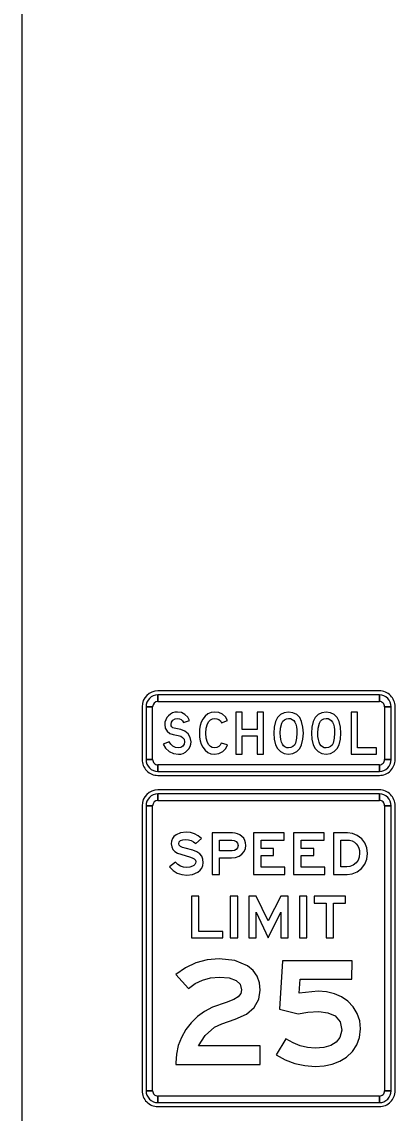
# Model space of a CAD drawing. Extents: x 1001568 to 1002149, y 1840825 to 1841423.
# Drawn here: x 1001946.65 to 1001949.6, y 1841055.15 to 1841063.76 of the extents above; entities that cross this region are included whole.
import ezdxf

# ---------------------------------------------------------------- set-up
doc = ezdxf.new("R2010")
doc.units = 0
doc.layers.add('R_No Plot', color=7, linetype='Continuous')
doc.layers.add('SIGNS', color=7, linetype='Continuous')

msp = doc.modelspace()

# ---------------------------------------------------------------- linework, layer by layer
at = {"layer": 'R_No Plot'}
msp.add_line((1001946.6501, 1841110.6666), (1001946.6501, 1841048.1274), dxfattribs=at)
at = {"layer": 'SIGNS'}
for p, q in [((1001949.4753, 1841058.4802), (1001947.7253, 1841058.4802)), ((1001947.7253, 1841058.3969), (1001947.7253, 1841058.4489)), ((1001949.4753, 1841058.4489), (1001949.4753, 1841058.3969)), ((1001947.6003, 1841058.3552), (1001947.6003, 1841057.9385)), ((1001947.6316, 1841058.3552), (1001947.6837, 1841058.3552)), ((1001949.517, 1841058.3552), (1001949.5691, 1841058.3552)), ((1001949.6003, 1841057.9385), (1001949.6003, 1841058.3552)), ((1001947.6837, 1841057.9385), (1001947.6316, 1841057.9385)), ((1001949.5691, 1841057.9385), (1001949.517, 1841057.9385)), ((1001947.7253, 1841057.8448), (1001947.7253, 1841057.8969)), ((1001949.4753, 1841057.8969), (1001949.4753, 1841057.8448)), ((1001947.7253, 1841057.8135), (1001949.4753, 1841057.8135)), ((1001949.4753, 1841057.6989), (1001947.7253, 1841057.6989)), ((1001947.7253, 1841057.6156), (1001947.7253, 1841057.6677)), ((1001949.4753, 1841057.6677), (1001949.4753, 1841057.6156)), ((1001947.6003, 1841057.5739), (1001947.6003, 1841055.3239)), ((1001947.6316, 1841057.5739), (1001947.6837, 1841057.5739)), ((1001949.517, 1841057.5739), (1001949.5691, 1841057.5739)), ((1001949.6003, 1841055.3239), (1001949.6003, 1841057.5739)), ((1001947.6837, 1841055.3239), (1001947.6316, 1841055.3239)), ((1001947.7253, 1841055.2302), (1001947.7253, 1841055.2823)), ((1001949.4753, 1841055.2823), (1001949.4753, 1841055.2302)), ((1001949.5691, 1841055.3239), (1001949.517, 1841055.3239)), ((1001947.7253, 1841055.1989), (1001949.4753, 1841055.1989))]:
    msp.add_line(p, q, dxfattribs=at)
for points in [[(1001949.4753, 1841058.4489), (1001947.7253, 1841058.4489), (1001947.7253, 1841058.3969), (1001949.4753, 1841058.3969), (1001949.4753, 1841058.4489), (1001949.4753, 1841058.4489)], [(1001947.6316, 1841058.3552), (1001947.6316, 1841057.9385), (1001947.6837, 1841057.9385), (1001947.6837, 1841058.3552), (1001947.6316, 1841058.3552), (1001947.6316, 1841058.3552)], [(1001947.767, 1841058.0608), (1001947.7855, 1841058.0281), (1001947.8137, 1841058.0025), (1001947.8486, 1841057.9857), (1001947.8871, 1841057.9802), (1001947.907, 1841057.9819), (1001947.9254, 1841057.9873), (1001947.9423, 1841057.9964), (1001947.9577, 1841058.0091), (1001947.9705, 1841058.0242), (1001947.9797, 1841058.0409), (1001947.9852, 1841058.0591), (1001947.9871, 1841058.0788), (1001947.9813, 1841058.1121), (1001947.9642, 1841058.1412), (1001947.9382, 1841058.1633), (1001947.9065, 1841058.1753), (1001947.8546, 1841058.1855), (1001947.8446, 1841058.1893), (1001947.8367, 1841058.196), (1001947.8315, 1841058.205), (1001947.8298, 1841058.2153), (1001947.8335, 1841058.2336), (1001947.8446, 1841058.2491), (1001947.8607, 1841058.2596), (1001947.8798, 1841058.2632), (1001947.8948, 1841058.2609), (1001947.9084, 1841058.2542), (1001947.9196, 1841058.244), (1001947.9269, 1841058.231), (1001947.9764, 1841058.2471), (1001947.9619, 1841058.2739), (1001947.9395, 1841058.2951), (1001947.9116, 1841058.3089), (1001947.8807, 1841058.3135), (1001947.8604, 1841058.3116), (1001947.8418, 1841058.3062), (1001947.8247, 1841058.2971), (1001947.8092, 1841058.2845), (1001947.7961, 1841058.2693), (1001947.7869, 1841058.2526), (1001947.7813, 1841058.2344), (1001947.7795, 1841058.2148), (1001947.7841, 1841058.1874), (1001947.7981, 1841058.1635), (1001947.8193, 1841058.1453), (1001947.8457, 1841058.1356), (1001947.8854, 1841058.1285), (1001947.906, 1841058.1222), (1001947.9209, 1841058.1136), (1001947.9327, 1841058.0985), (1001947.9368, 1841058.0783), (1001947.9331, 1841058.06), (1001947.9222, 1841058.0445), (1001947.9062, 1841058.0339), (1001947.8874, 1841058.0305), (1001947.8643, 1841058.0337), (1001947.8434, 1841058.0435), (1001947.8264, 1841058.0586), (1001947.8153, 1841058.0778)], [(1001948.2759, 1841058.0542), (1001948.2255, 1841058.0669), (1001948.218, 1841058.0523), (1001948.2058, 1841058.0407), (1001948.1902, 1841058.033), (1001948.1728, 1841058.0305), (1001948.1553, 1841058.0331), (1001948.1403, 1841058.0411), (1001948.1276, 1841058.0544), (1001948.1174, 1841058.0729), (1001948.1071, 1841058.1071), (1001948.1037, 1841058.1468), (1001948.1072, 1841058.1867), (1001948.1178, 1841058.221), (1001948.1283, 1841058.2394), (1001948.1413, 1841058.2526), (1001948.1566, 1841058.2605), (1001948.1745, 1841058.2632), (1001948.1911, 1841058.2608), (1001948.2063, 1841058.2539), (1001948.2189, 1841058.243), (1001948.2275, 1841058.2291), (1001948.2759, 1841058.248), (1001948.2596, 1841058.2748), (1001948.2358, 1841058.2956), (1001948.2069, 1841058.309), (1001948.1752, 1841058.3135), (1001948.1459, 1841058.31), (1001948.1203, 1841058.2996), (1001948.0984, 1841058.2821), (1001948.0802, 1841058.2579), (1001948.0684, 1841058.2338), (1001948.0601, 1841058.2074), (1001948.0551, 1841058.1784), (1001948.0534, 1841058.147), (1001948.055, 1841058.1157), (1001948.06, 1841058.0868), (1001948.0682, 1841058.0603), (1001948.08, 1841058.0364), (1001948.0977, 1841058.0117), (1001948.1193, 1841057.9942), (1001948.1446, 1841057.9836), (1001948.1736, 1841057.9802), (1001948.2075, 1841057.9853), (1001948.238, 1841058.0007), (1001948.2617, 1841058.0244)], [(1001948.56, 1841057.9802), (1001948.56, 1841058.3135), (1001948.5097, 1841058.3135), (1001948.5097, 1841058.1751), (1001948.3902, 1841058.1751), (1001948.3902, 1841058.3135), (1001948.3399, 1841058.3135), (1001948.3399, 1841057.9802), (1001948.3902, 1841057.9802), (1001948.3902, 1841058.1248), (1001948.5097, 1841058.1248), (1001948.5097, 1841057.9802)], [(1001949.4529, 1841057.9802), (1001949.4529, 1841058.0305), (1001949.3017, 1841058.0305), (1001949.3017, 1841058.3135), (1001949.2514, 1841058.3135), (1001949.2514, 1841057.9802)], [(1001949.5691, 1841057.9385), (1001949.5691, 1841058.3552), (1001949.517, 1841058.3552), (1001949.517, 1841057.9385), (1001949.5691, 1841057.9385), (1001949.5691, 1841057.9385)], [(1001947.7253, 1841057.8448), (1001949.4753, 1841057.8448), (1001949.4753, 1841057.8969), (1001947.7253, 1841057.8969), (1001947.7253, 1841057.8448), (1001947.7253, 1841057.8448)], [(1001949.4753, 1841057.6677), (1001947.7253, 1841057.6677), (1001947.7253, 1841057.6156), (1001949.4753, 1841057.6156), (1001949.4753, 1841057.6677), (1001949.4753, 1841057.6677)], [(1001947.6316, 1841057.5739), (1001947.6316, 1841055.3239), (1001947.6837, 1841055.3239), (1001947.6837, 1841057.5739), (1001947.6316, 1841057.5739), (1001947.6316, 1841057.5739)], [(1001949.5691, 1841055.3239), (1001949.5691, 1841057.5739), (1001949.517, 1841057.5739), (1001949.517, 1841055.3239), (1001949.5691, 1841055.3239), (1001949.5691, 1841055.3239)], [(1001947.817, 1841057.0914), (1001947.8454, 1841057.0627), (1001947.8778, 1841057.0422), (1001947.9139, 1841057.0299), (1001947.9541, 1841057.0259), (1001948.0001, 1841057.0319), (1001948.0405, 1841057.0499), (1001948.0595, 1841057.0648), (1001948.0731, 1841057.0821), (1001948.0812, 1841057.1018), (1001948.084, 1841057.1238), (1001948.0808, 1841057.1515), (1001948.0715, 1841057.1752), (1001948.0558, 1841057.1947), (1001948.0339, 1841057.2101), (1001948.0014, 1841057.222), (1001947.9409, 1841057.2378), (1001947.9189, 1841057.2445), (1001947.9033, 1841057.2527), (1001947.8939, 1841057.2623), (1001947.8908, 1841057.2735), (1001947.8942, 1841057.2883), (1001947.9045, 1841057.299), (1001947.9217, 1841057.3053), (1001947.9459, 1841057.3075), (1001947.9682, 1841057.3054), (1001947.9889, 1841057.2994), (1001948.0077, 1841057.2893), (1001948.0247, 1841057.2752), (1001948.0692, 1841057.3146), (1001948.0431, 1841057.3368), (1001948.0144, 1841057.3527), (1001947.9826, 1841057.3624), (1001947.9482, 1841057.3656), (1001947.9045, 1841057.3602), (1001947.8687, 1841057.3442), (1001947.8524, 1841057.3302), (1001947.8408, 1841057.314), (1001947.8338, 1841057.2953), (1001947.8315, 1841057.2741), (1001947.8346, 1841057.25), (1001947.844, 1841057.2295), (1001947.8596, 1841057.2122), (1001947.8816, 1841057.1985), (1001947.9746, 1841057.1715), (1001947.9965, 1841057.1637), (1001948.0122, 1841057.1543), (1001948.0215, 1841057.1432), (1001948.0247, 1841057.1308), (1001948.023, 1841057.1202), (1001948.0182, 1841057.1109), (1001948.01, 1841057.1029), (1001947.9987, 1841057.0962), (1001947.9769, 1841057.0892), (1001947.9528, 1841057.087), (1001947.9267, 1841057.0896), (1001947.9034, 1841057.0975), (1001947.8827, 1841057.1108), (1001947.8648, 1841057.1295)], [(1001948.4803, 1841057.0323), (1001948.7276, 1841057.0323), (1001948.7276, 1841057.0899), (1001948.5403, 1841057.0899), (1001948.5403, 1841057.1797), (1001948.6395, 1841057.1797), (1001948.6395, 1841057.2374), (1001948.5403, 1841057.2374), (1001948.5403, 1841057.3015), (1001948.722, 1841057.3015), (1001948.722, 1841057.3592), (1001948.4803, 1841057.3592)], [(1001948.797, 1841057.0323), (1001949.0443, 1841057.0323), (1001949.0443, 1841057.0899), (1001948.857, 1841057.0899), (1001948.857, 1841057.1797), (1001948.9562, 1841057.1797), (1001948.9562, 1841057.2374), (1001948.857, 1841057.2374), (1001948.857, 1841057.3015), (1001949.0386, 1841057.3015), (1001949.0386, 1841057.3592), (1001948.797, 1841057.3592)], [(1001947.9903, 1841056.5323), (1001948.2376, 1841056.5323), (1001948.2376, 1841056.582), (1001948.049, 1841056.582), (1001948.049, 1841056.8592), (1001947.9903, 1841056.8592)], [(1001948.297, 1841056.5323), (1001948.3563, 1841056.5323), (1001948.3563, 1841056.8592), (1001948.297, 1841056.8592)], [(1001948.4437, 1841056.5323), (1001948.5013, 1841056.5323), (1001948.5013, 1841056.7334), (1001948.5976, 1841056.5323), (1001948.6955, 1841056.7334), (1001948.6955, 1841056.5323), (1001948.7536, 1841056.5323), (1001948.7536, 1841056.8592), (1001948.6955, 1841056.8592), (1001948.5976, 1841056.6665), (1001948.5006, 1841056.8592), (1001948.4437, 1841056.8592)], [(1001948.8437, 1841056.5323), (1001948.9029, 1841056.5323), (1001948.9029, 1841056.8592), (1001948.8437, 1841056.8592)], [(1001949.0546, 1841056.5323), (1001949.1123, 1841056.5323), (1001949.1123, 1841056.8042), (1001949.2076, 1841056.8042), (1001949.2076, 1841056.8592), (1001948.9603, 1841056.8592), (1001948.9603, 1841056.8042), (1001949.0546, 1841056.8042)], [(1001947.867, 1841055.5323), (1001948.5345, 1841055.5323), (1001948.5345, 1841055.6772), (1001948.0475, 1841055.6772), (1001948.0998, 1841055.7603), (1001948.172, 1841055.8254), (1001948.2306, 1841055.8532), (1001948.3367, 1841055.89), (1001948.4264, 1841055.9291), (1001948.4867, 1841055.9817), (1001948.5225, 1841056.0468), (1001948.5345, 1841056.1167), (1001948.528, 1841056.1768), (1001948.509, 1841056.2293), (1001948.4771, 1841056.274), (1001948.4331, 1841056.3107), (1001948.3344, 1841056.3518), (1001948.2105, 1841056.3656), (1001948.1141, 1841056.3576), (1001948.025, 1841056.3343), (1001947.9423, 1841056.2954), (1001947.867, 1841056.2411), (1001947.9683, 1841056.1314), (1001948.02, 1841056.17), (1001948.0778, 1841056.1981), (1001948.1419, 1841056.2145), (1001948.2122, 1841056.2203), (1001948.2886, 1841056.214), (1001948.3432, 1841056.1953), (1001948.376, 1841056.164), (1001948.387, 1841056.1207), (1001948.38, 1841056.0914), (1001948.3589, 1841056.0646), (1001948.3244, 1841056.0435), (1001948.2643, 1841056.021), (1001948.1571, 1841055.9837), (1001948.0943, 1841055.9497), (1001948.0385, 1841055.9089), (1001947.9892, 1841055.8613), (1001947.9468, 1841055.8066), (1001947.911, 1841055.7448), (1001947.886, 1841055.6807), (1001947.8712, 1841055.6139), (1001947.867, 1841055.5445)], [(1001948.6587, 1841055.6086), (1001948.7317, 1841055.5681), (1001948.8079, 1841055.5392), (1001948.8869, 1841055.5221), (1001948.9693, 1841055.5163), (1001949.0387, 1841055.5208), (1001949.1031, 1841055.5345), (1001949.1617, 1841055.5573), (1001949.215, 1841055.5893), (1001949.2636, 1841055.6339), (1001949.2984, 1841055.686), (1001949.3192, 1841055.7451), (1001949.3262, 1841055.8119), (1001949.3197, 1841055.8763), (1001949.3008, 1841055.9344), (1001949.2693, 1841055.9857), (1001949.2255, 1841056.031), (1001949.1752, 1841056.0651), (1001949.1199, 1841056.0896), (1001949.0587, 1841056.1042), (1001948.9924, 1841056.1092), (1001948.8406, 1841056.0934), (1001948.8497, 1841056.2053), (1001949.2578, 1841056.2053), (1001949.2611, 1841056.3495), (1001948.7111, 1841056.3495), (1001948.6849, 1841055.9685), (1001948.8324, 1841055.9311), (1001948.9112, 1841055.9444), (1001948.9981, 1841055.9489), (1001949.0692, 1841055.9401), (1001949.1251, 1841055.9144), (1001949.1651, 1841055.8667), (1001949.1787, 1841055.8011), (1001949.1629, 1841055.7448), (1001949.1341, 1841055.7077), (1001949.0923, 1841055.6815), (1001949.0365, 1841055.6657), (1001948.9676, 1841055.6604), (1001948.9085, 1841055.6649), (1001948.8504, 1841055.6788), (1001948.793, 1841055.7017), (1001948.737, 1841055.7341)], [(1001947.7253, 1841055.2302), (1001949.4753, 1841055.2302), (1001949.4753, 1841055.2823), (1001947.7253, 1841055.2823), (1001947.7253, 1841055.2302), (1001947.7253, 1841055.2302)]]:
    msp.add_lwpolyline(points, close=True, dxfattribs=at)
for points in [[(1001948.8747, 1841058.147), (1001948.8712, 1841058.1946), (1001948.8611, 1841058.2391), (1001948.8461, 1841058.2692), (1001948.8222, 1841058.293), (1001948.792, 1841058.3083), (1001948.7581, 1841058.3135), (1001948.7242, 1841058.3083), (1001948.6942, 1841058.293), (1001948.6705, 1841058.2691), (1001948.6555, 1841058.2388), (1001948.6453, 1841058.1943), (1001948.642, 1841058.147), (1001948.6453, 1841058.0998), (1001948.6555, 1841058.0551), (1001948.6705, 1841058.0249), (1001948.6942, 1841058.001), (1001948.7242, 1841057.9854), (1001948.7581, 1841057.9802), (1001948.7919, 1841057.9853), (1001948.822, 1841058.0007), (1001948.8458, 1841058.0244), (1001948.8608, 1841058.0546), (1001948.8711, 1841058.0993), (1001948.8747, 1841058.147)], [(1001949.1715, 1841058.147), (1001949.1681, 1841058.1946), (1001949.158, 1841058.2391), (1001949.143, 1841058.2692), (1001949.1191, 1841058.293), (1001949.0889, 1841058.3083), (1001949.055, 1841058.3135), (1001949.0211, 1841058.3083), (1001948.9911, 1841058.293), (1001948.9673, 1841058.2691), (1001948.9524, 1841058.2388), (1001948.9422, 1841058.1943), (1001948.9389, 1841058.147), (1001948.9422, 1841058.0998), (1001948.9524, 1841058.0551), (1001948.9673, 1841058.0249), (1001948.9911, 1841058.001), (1001949.0211, 1841057.9854), (1001949.055, 1841057.9802), (1001949.0888, 1841057.9853), (1001949.1189, 1841058.0007), (1001949.1426, 1841058.0244), (1001949.1577, 1841058.0546), (1001949.168, 1841058.0993), (1001949.1715, 1841058.147)], [(1001948.8244, 1841058.1468), (1001948.8214, 1841058.1063), (1001948.8126, 1841058.0687), (1001948.8045, 1841058.053), (1001948.792, 1841058.0408), (1001948.7763, 1841058.033), (1001948.7585, 1841058.0305), (1001948.7429, 1841058.0322), (1001948.7294, 1841058.0378), (1001948.718, 1841058.0468), (1001948.7088, 1841058.0596), (1001948.7015, 1841058.0759), (1001948.6964, 1841058.0959), (1001948.6933, 1841058.1195), (1001948.6923, 1841058.1468), (1001948.6952, 1841058.1871), (1001948.7041, 1841058.2247), (1001948.712, 1841058.2404), (1001948.7245, 1841058.2527), (1001948.7403, 1841058.2605), (1001948.7585, 1841058.2632), (1001948.7739, 1841058.2613), (1001948.7872, 1841058.2559), (1001948.7985, 1841058.2468), (1001948.8078, 1841058.2341), (1001948.815, 1841058.2177), (1001948.8202, 1841058.1978), (1001948.8233, 1841058.174), (1001948.8244, 1841058.1468)], [(1001949.1212, 1841058.1468), (1001949.1183, 1841058.1063), (1001949.1094, 1841058.0687), (1001949.1014, 1841058.053), (1001949.0889, 1841058.0408), (1001949.0732, 1841058.033), (1001949.0554, 1841058.0305), (1001949.0398, 1841058.0322), (1001949.0263, 1841058.0378), (1001949.0149, 1841058.0468), (1001949.0057, 1841058.0596), (1001948.9984, 1841058.0759), (1001948.9933, 1841058.0959), (1001948.9901, 1841058.1195), (1001948.9892, 1841058.1468), (1001948.9921, 1841058.1871), (1001949.001, 1841058.2247), (1001949.0089, 1841058.2404), (1001949.0214, 1841058.2527), (1001949.0372, 1841058.2605), (1001949.0554, 1841058.2632), (1001949.0707, 1841058.2613), (1001949.0841, 1841058.2559), (1001949.0954, 1841058.2468), (1001949.1047, 1841058.2341), (1001949.1119, 1841058.2177), (1001949.1171, 1841058.1978), (1001949.1201, 1841058.174), (1001949.1212, 1841058.1468)], [(1001948.1537, 1841057.0323), (1001948.2113, 1841057.0323), (1001948.2113, 1841057.1628), (1001948.3068, 1841057.1628), (1001948.3391, 1841057.1658), (1001948.3666, 1841057.175), (1001948.3889, 1841057.1903), (1001948.4063, 1841057.2118), (1001948.417, 1841057.236), (1001948.4207, 1841057.261), (1001948.4187, 1841057.2815), (1001948.4129, 1841057.3001), (1001948.4032, 1841057.3167), (1001948.3898, 1841057.3315), (1001948.3735, 1841057.3435), (1001948.3555, 1841057.3523), (1001948.3357, 1841057.3574), (1001948.3142, 1841057.3592), (1001948.1537, 1841057.3592), (1001948.1537, 1841057.0323)], [(1001949.1137, 1841057.0323), (1001949.2211, 1841057.0323), (1001949.2616, 1841057.0374), (1001949.2999, 1841057.0529), (1001949.3352, 1841057.0787), (1001949.3604, 1841057.1114), (1001949.3755, 1841057.1508), (1001949.3807, 1841057.197), (1001949.3757, 1841057.2425), (1001949.3606, 1841057.2813), (1001949.3357, 1841057.3133), (1001949.3008, 1841057.3385), (1001949.2629, 1841057.354), (1001949.2244, 1841057.3592), (1001949.1137, 1841057.3592), (1001949.1137, 1841057.0323)], [(1001948.2113, 1841057.2181), (1001948.2113, 1841057.3015), (1001948.3085, 1841057.3015), (1001948.3278, 1841057.2989), (1001948.3434, 1841057.2911), (1001948.3549, 1841057.2772), (1001948.3588, 1841057.2593), (1001948.3553, 1841057.2426), (1001948.3447, 1841057.2295), (1001948.3295, 1841057.221), (1001948.3118, 1841057.2181), (1001948.2113, 1841057.2181)], [(1001949.1713, 1841057.0903), (1001949.1713, 1841057.3033), (1001949.2185, 1841057.3033), (1001949.2405, 1841057.3014), (1001949.2602, 1841057.2957), (1001949.2775, 1841057.2862), (1001949.2925, 1841057.273), (1001949.3039, 1841057.2575), (1001949.3121, 1841057.24), (1001949.3171, 1841057.2203), (1001949.3188, 1841057.1984), (1001949.3158, 1841057.168), (1001949.3075, 1841057.1436), (1001949.2912, 1841057.1228), (1001949.267, 1841057.1051), (1001949.2418, 1841057.094), (1001949.2185, 1841057.0903), (1001949.1713, 1841057.0903)]]:
    msp.add_lwpolyline(points, dxfattribs=at)
for centre, radius, start, end in [((1001947.7253, 1841058.3552), 0.125, 90.00021, 179.99985), ((1001947.7253, 1841058.3552), 0.0937, 90.00021, 179.99985), ((1001949.4753, 1841058.3552), 0.125, 0, 90.00021), ((1001949.4753, 1841058.3552), 0.0937, 0, 90.00021), ((1001947.7253, 1841058.3552), 0.0417, 90.00021, 179.99985), ((1001949.4753, 1841058.3552), 0.0417, 0, 90.00021), ((1001947.7253, 1841057.9385), 0.125, 179.99985, 270.00006), ((1001947.7253, 1841057.9385), 0.0937, 179.99985, 270.00006), ((1001947.7253, 1841057.9385), 0.0417, 179.99985, 270.00006), ((1001949.4753, 1841057.9385), 0.125, 270.00006, 0.00027), ((1001949.4753, 1841057.9385), 0.0937, 270.00006, 0.00027), ((1001949.4753, 1841057.9385), 0.0417, 270.00006, 0.00027), ((1001947.7253, 1841057.5739), 0.125, 90.00021, 179.99985), ((1001949.4753, 1841057.5739), 0.125, 0, 90.00021), ((1001947.7253, 1841057.5739), 0.0937, 90.00021, 179.99985), ((1001947.7253, 1841057.5739), 0.0417, 90.00021, 179.99985), ((1001949.4753, 1841057.5739), 0.0937, 0, 90.00021), ((1001949.4753, 1841057.5739), 0.0417, 0, 90.00021), ((1001947.7253, 1841055.3239), 0.125, 179.99985, 270.00006), ((1001947.7253, 1841055.3239), 0.0937, 179.99985, 270.00006), ((1001947.7253, 1841055.3239), 0.0417, 179.99985, 270.00006), ((1001949.4753, 1841055.3239), 0.125, 270.00006, 0.00027), ((1001949.4753, 1841055.3239), 0.0937, 270.00006, 0.00027), ((1001949.4753, 1841055.3239), 0.0417, 270.00006, 0.00027)]:
    msp.add_arc(centre, radius, start, end, dxfattribs=at)

doc.saveas('drawing.dxf')
